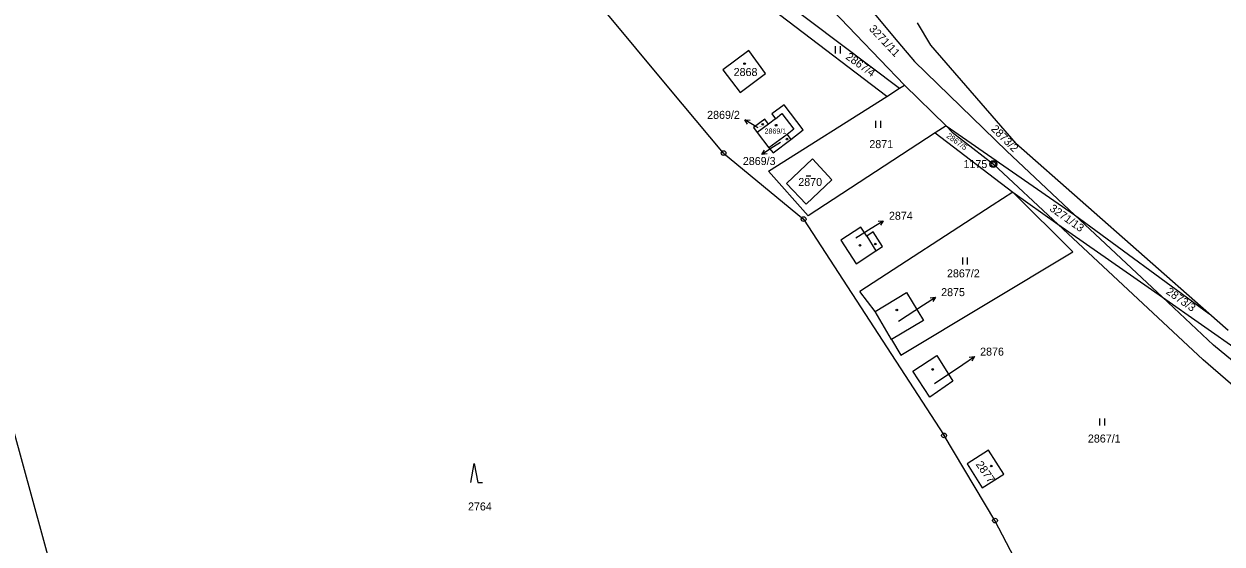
# Model space of a CAD drawing. Extents: x -736345 to -729997, y -1130177 to -1122501.
# Drawn here: x -735210.8 to -734956.4, y -1124271.3 to -1124160.8 of the extents above; entities that cross this region are included whole.
import ezdxf

# ---------------------------------------------------------------- set-up
doc = ezdxf.new("R2010")
doc.units = 0
for name, color, linetype in [('Vrstva 1', 7, 'Continuous'), ('Vrstva 13', 7, 'Continuous'), ('Vrstva 16', 7, 'Continuous'), ('Vrstva 17', 7, 'Continuous'), ('Vrstva 18', 7, 'Continuous'), ('Vrstva 19', 7, 'Continuous'), ('Vrstva 25', 7, 'Continuous'), ('Vrstva 4', 7, 'Continuous')]:
    doc.layers.add(name, color=color, linetype=linetype)

msp = doc.modelspace()

# ---------------------------------------------------------------- linework, layer by layer
at = {"layer": 'Vrstva 1'}
for points in [[(-735171.71, -1124398.15), (-735246.33, -1124125.45)], [(-735081.84, -1124131.41), (-735024.87, -1124174.43)], [(-735027.58, -1124176.15), (-735069.64, -1124144.1)], [(-735073.83, -1124174.3), (-735094.92, -1124148.94)], [(-735039.26, -1124147.68), (-735025.22, -1124164.53)], [(-735034.17, -1124162.97), (-735042.23, -1124154.47)], [(-735034.17, -1124162.97), (-735023.78, -1124173.74)], [(-735025.22, -1124164.53), (-735021.7, -1124168.76)], [(-735056.89, -1124166.39), (-735062.38, -1124170.49)], [(-735053.3, -1124171.26), (-735056.89, -1124166.39)], [(-735021.7, -1124168.76), (-735002.05, -1124187.79)], [(-735062.38, -1124170.49), (-735058.73, -1124175.34)], [(-735058.73, -1124175.34), (-735053.3, -1124171.26)], [(-735062.24, -1124188.18), (-735073.83, -1124174.3)], [(-735027.58, -1124176.15), (-735024.87, -1124174.43)], [(-735024.87, -1124174.43), (-735023.78, -1124173.74)], [(-735023.78, -1124173.74), (-735014.99, -1124182.41)], [(-735052.66, -1124192.04), (-735027.58, -1124176.15)], [(-735049.36, -1124177.91), (-735052, -1124179.87)], [(-735052, -1124179.87), (-735051.22, -1124180.92)], [(-735045.34, -1124183.28), (-735049.36, -1124177.91)], [(-735053.48, -1124180.98), (-735055.89, -1124182.77)], [(-735052.7, -1124182.02), (-735055.11, -1124183.81)], [(-735052.7, -1124182.02), (-735053.48, -1124180.98)], [(-735051.22, -1124180.92), (-735052.7, -1124182.02)], [(-735014.99, -1124182.41), (-735017.29, -1124183.91)], [(-735014.99, -1124182.41), (-735013.67, -1124183.72)], [(-735014.99, -1124182.41), (-734987.71, -1124201.28)], [(-735055.89, -1124182.77), (-735055.11, -1124183.81)], [(-735055.11, -1124183.81), (-735052.61, -1124187.08)], [(-735048.74, -1124184.24), (-735052.61, -1124187.08)], [(-735048.74, -1124184.24), (-735047.96, -1124185.29)], [(-735047.96, -1124185.29), (-735045.34, -1124183.28)], [(-735017.29, -1124183.91), (-735044.27, -1124201.5)], [(-735017.29, -1124183.91), (-735000.79, -1124196.49)], [(-735013.67, -1124183.72), (-735004.94, -1124190.52)], [(-735052.61, -1124187.08), (-735051.69, -1124188.15)], [(-735051.69, -1124188.15), (-735047.96, -1124185.29)], [(-735062.24, -1124188.18), (-735045.23, -1124202.23)], [(-735043.33, -1124189.38), (-735048.88, -1124194.65)], [(-735039.24, -1124193.91), (-735043.33, -1124189.38)], [(-734987.71, -1124201.28), (-735002.05, -1124187.79)], [(-735044.27, -1124201.5), (-735052.66, -1124192.04)], [(-735004.94, -1124190.52), (-734991.28, -1124203.29)], [(-735048.88, -1124194.65), (-735044.71, -1124199.04)], [(-735044.71, -1124199.04), (-735039.24, -1124193.91)], [(-735000.79, -1124196.49), (-735005.21, -1124199.36)], [(-735000.79, -1124196.49), (-734988.06, -1124209.15)], [(-735000.79, -1124196.49), (-734991.28, -1124203.29)], [(-735005.21, -1124199.36), (-735033.32, -1124217.58)], [(-735045.23, -1124202.23), (-735015.42, -1124248.19)], [(-734987.71, -1124201.28), (-734959.16, -1124222.28)], [(-734969.05, -1124218.83), (-734987.71, -1124201.28)], [(-735033.11, -1124203.96), (-735037.33, -1124206.69)], [(-735031.8, -1124205.88), (-735033.11, -1124203.96)], [(-735030.46, -1124204.96), (-735031.8, -1124205.88)], [(-735028.51, -1124208.07), (-735030.46, -1124204.96)], [(-734991.28, -1124203.29), (-734960.41, -1124232.16)], [(-734991.28, -1124203.29), (-734969.05, -1124218.83)], [(-735037.33, -1124206.69), (-735034.07, -1124211.73)], [(-735034.07, -1124211.73), (-735029.9, -1124208.99)], [(-735029.9, -1124208.99), (-735028.51, -1124208.07)], [(-735024.56, -1124231.12), (-734988.06, -1124209.15)], [(-735030.07, -1124221.82), (-735033.32, -1124217.58)], [(-735030.07, -1124221.82), (-735023.4, -1124217.83)], [(-735023.4, -1124217.83), (-735019.75, -1124223.76)], [(-734958.18, -1124229.04), (-734969.05, -1124218.83)], [(-734969.05, -1124218.83), (-734944.16, -1124236.22)], [(-735026.55, -1124227.78), (-735030.07, -1124221.82)], [(-735019.75, -1124223.76), (-735026.55, -1124227.78)], [(-735026.55, -1124227.78), (-735024.56, -1124231.12)], [(-734908.78, -1124269.76), (-734958.18, -1124229.04)], [(-735022.03, -1124234.53), (-735016.91, -1124231.21)], [(-735016.91, -1124231.21), (-735013.57, -1124236.67)], [(-734911.91, -1124274.13), (-734960.41, -1124232.16)], [(-735018.45, -1124240.04), (-735022.03, -1124234.53)], [(-735013.57, -1124236.67), (-735018.45, -1124240.04)], [(-735004.59, -1124266.27), (-735015.42, -1124248.19)], [(-735005.95, -1124251.34), (-735010.52, -1124254.24)], [(-735002.71, -1124256.42), (-735005.95, -1124251.34)], [(-735010.52, -1124254.24), (-735007.3, -1124259.31)], [(-735007.3, -1124259.31), (-735002.71, -1124256.42)], [(-734996.32, -1124282.15), (-735004.59, -1124266.27)]]:
    msp.add_lwpolyline(points, dxfattribs=at)
at = {"layer": 'Vrstva 13'}
for points in [[(-735021.13, -1124160.52), (-735018.3, -1124165.24)], [(-735018.3, -1124165.24), (-735000.19, -1124186.19)], [(-734959.16, -1124222.28), (-735000.19, -1124186.19)], [(-734955.04, -1124225.9), (-734959.16, -1124222.28)]]:
    msp.add_lwpolyline(points, dxfattribs=at)
at = {"layer": 'Vrstva 16'}
for points in [[(-735054.86, -1124182.82), (-735055.15, -1124182.65)], [(-735050.15, -1124185.91), (-735051.61, -1124186.87)], [(-735034.18, -1124206.21), (-735030.86, -1124204.14)], [(-735025.05, -1124223.88), (-735019.74, -1124220.43)], [(-735017.43, -1124237.17), (-735011.43, -1124233.11)]]:
    msp.add_lwpolyline(points, dxfattribs=at)
at = {"layer": 'Vrstva 25'}
for points in [[(-735038.467, -1124167.005), (-735038.467, -1124165.505)], [(-735037.433, -1124167.005), (-735037.433, -1124165.505)], [(-735055.15, -1124182.65), (-735057.729, -1124181.119)], [(-735057.124, -1124182.059), (-735057.729, -1124181.119), (-735056.614, -1124181.199)], [(-735029.887, -1124182.855), (-735029.887, -1124181.355)], [(-735028.853, -1124182.855), (-735028.853, -1124181.355)], [(-735051.61, -1124186.87), (-735054.117, -1124188.517)], [(-735053.007, -1124188.385), (-735054.117, -1124188.517), (-735053.556, -1124187.55)], [(-735044.73, -1124193.03), (-735043.73, -1124193.03)], [(-735030.86, -1124204.14), (-735028.311, -1124202.56)], [(-735029.424, -1124202.662), (-735028.311, -1124202.56), (-735028.897, -1124203.512)], [(-735011.447, -1124211.855), (-735011.447, -1124210.355)], [(-735010.413, -1124211.855), (-735010.413, -1124210.355)], [(-735019.74, -1124220.43), (-735017.224, -1124218.797)], [(-735018.335, -1124218.922), (-735017.224, -1124218.797), (-735017.791, -1124219.761)], [(-735011.43, -1124233.11), (-735008.943, -1124231.433)], [(-735010.052, -1124231.578), (-735008.943, -1124231.433), (-735009.493, -1124232.407)], [(-734982.297, -1124246.095), (-734982.297, -1124244.595)], [(-734981.263, -1124246.095), (-734981.263, -1124244.595)], [(-735115.93, -1124258.18), (-735115.18, -1124254.18), (-735114.43, -1124258.18), (-735113.43, -1124258.18)]]:
    msp.add_lwpolyline(points, dxfattribs=at)
for centre, radius in [((-735057.78, -1124169.19), 0.175), ((-735053.92, -1124182.08), 0.175), ((-735051.08, -1124182.27), 0.175), ((-735048.77, -1124185.23), 0.175), ((-735062.24, -1124188.18), 0.5), ((-735062.24, -1124188.18), 0.032), ((-735004.94, -1124190.52), 0.75), ((-735004.94, -1124190.52), 0.5), ((-735004.94, -1124190.52), 0.032), ((-735004.94, -1124190.52), 0.032), ((-735045.23, -1124202.23), 0.5), ((-735045.23, -1124202.23), 0.032), ((-735033.27, -1124207.78), 0.175), ((-735030.01, -1124207.52), 0.175), ((-735025.44, -1124221.53), 0.175), ((-735017.82, -1124234.17), 0.175), ((-735015.42, -1124248.19), 0.5), ((-735015.42, -1124248.19), 0.032), ((-735005.38, -1124254.7), 0.175), ((-735004.59, -1124266.27), 0.5), ((-735004.59, -1124266.27), 0.032)]:
    msp.add_circle(centre, radius, dxfattribs=at)
at = {"layer": 'Vrstva 4'}
for points in [[(-735051.22, -1124180.92), (-735049.84, -1124179.78)], [(-735049.84, -1124179.78), (-735047.3, -1124183.09)], [(-735047.3, -1124183.09), (-735048.74, -1124184.24)], [(-735031.8, -1124205.88), (-735029.9, -1124208.99)]]:
    msp.add_lwpolyline(points, dxfattribs=at)

# ---------------------------------------------------------------- texts
at = {"layer": 'Vrstva 16'}
for s, p in [('2869/2', (-735065.727, -1124180.92)), ('2869/3', (-735058.147, -1124190.73)), ('2874', (-735027.11, -1124202.36)), ('2875', (-735016.03, -1124218.59)), ('2876', (-735007.75, -1124231.23))]:
    msp.add_text(s, height=1.7, dxfattribs=at).set_placement(p)
at = {"layer": 'Vrstva 17'}
msp.add_text('1175', height=1.7, dxfattribs=at).set_placement((-735011.281, -1124191.37))
at = {"layer": 'Vrstva 18'}
for s, height, rotation, p in [('3271/11', 1.7, 313.30249, (-735031.458, -1124161.908)), ('2867/4', 1.7, 324.60258, (-735036.442, -1124168.063)), ('2873/2', 1.7, 315.00251, (-735005.558, -1124183.2)), ('2867/5', 1.2, 324.60258, (-735015.002, -1124184.803)), ('3271/13', 1.7, 324.60258, (-734993.142, -1124200.303)), ('2873/3', 1.7, 324.60258, (-734968.402, -1124217.963))]:
    msp.add_text(s, height=height, rotation=rotation, dxfattribs=at).set_placement(p)
for s, p in [('2871', (-735031.28, -1124187.14)), ('2867/2', (-735014.79, -1124214.6)), ('2867/1', (-734984.86, -1124249.7)), ('2764', (-735116.52, -1124264.13))]:
    msp.add_text(s, height=1.7, dxfattribs=at).set_placement(p)
at = {"layer": 'Vrstva 19'}
for s, height, p in [('2868', 1.7, (-735060.1, -1124171.82)), ('2869/2', 0.1, (-735054.66, -1124182.62)), ('2869/1', 1.1, (-735053.55, -1124184.07)), ('2869/3', 0.1, (-735049.95, -1124185.71)), ('2870', 1.7, (-735046.37, -1124195.18)), ('2874', 0.1, (-735033.98, -1124206.01)), ('2875', 0.1, (-735024.85, -1124223.68)), ('2876', 0.1, (-735017.23, -1124236.97))]:
    msp.add_text(s, height=height, dxfattribs=at).set_placement(p)
msp.add_text('2877', height=1.7, rotation=304.90242, dxfattribs=at).set_placement((-735008.752, -1124254.349))

doc.saveas('drawing.dxf')
